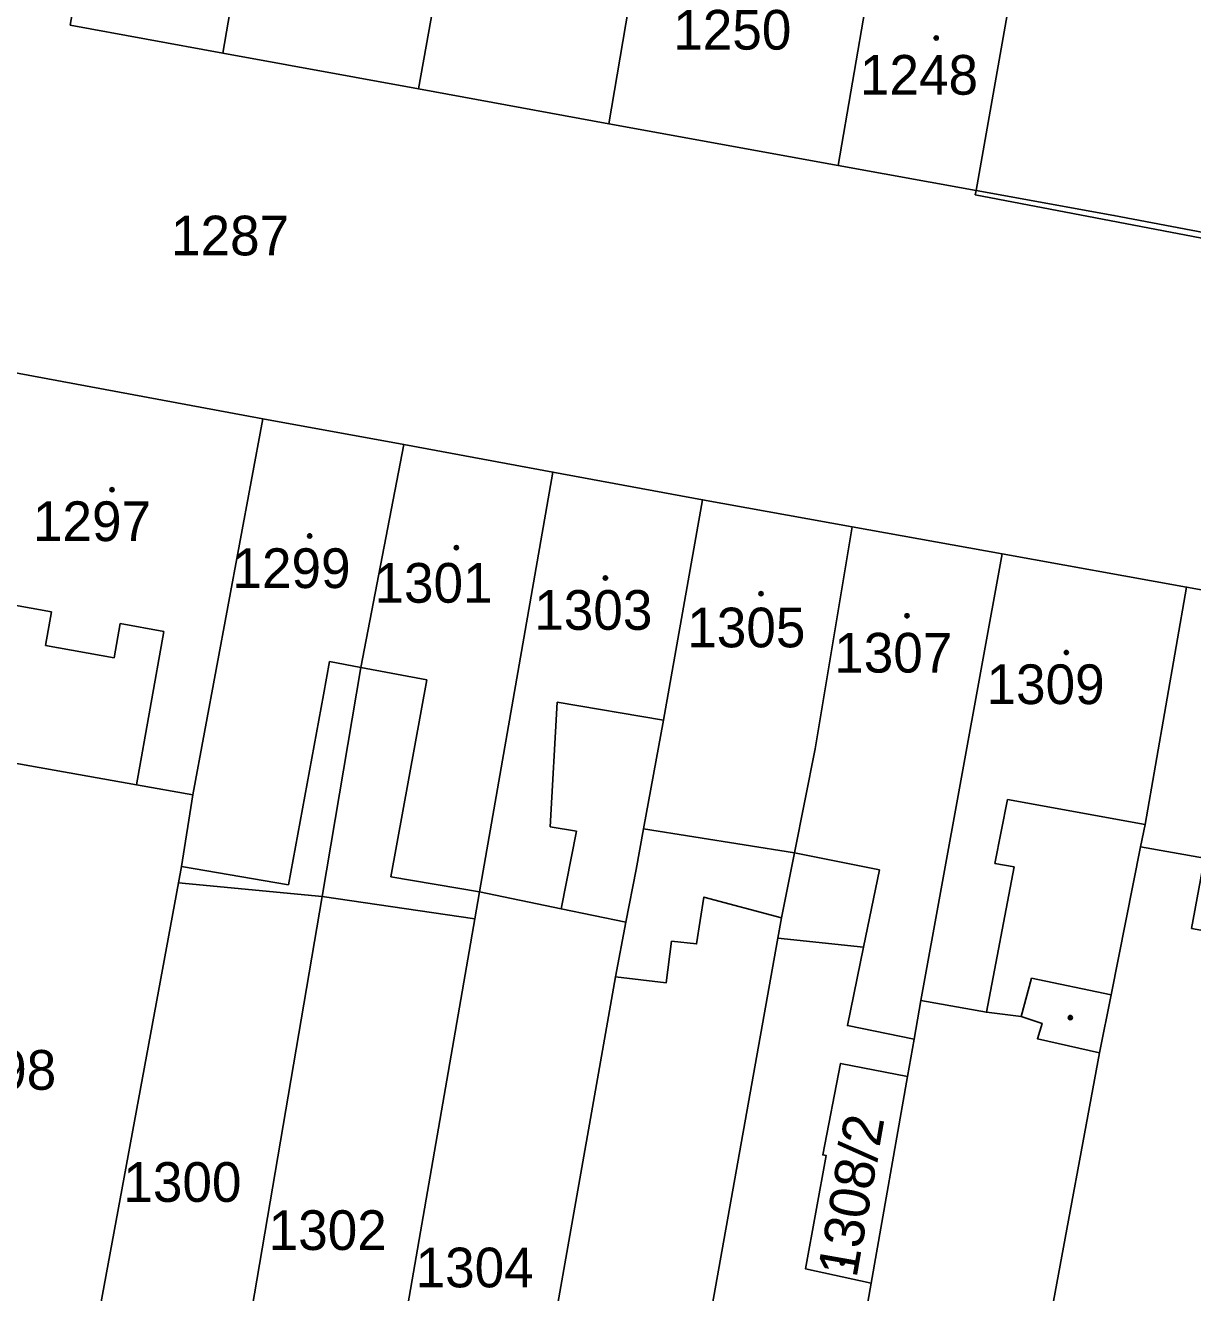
# Model space of a CAD drawing. Extents: x -596233 to -595156, y -1161235 to -1159375.
# Drawn here: x -596005.6 to -595955.6, y -1160472 to -1160417.8 of the extents above; entities that cross this region are included whole.
import ezdxf

# ---------------------------------------------------------------- set-up
doc = ezdxf.new("R2010")
doc.units = 0
for name, color, linetype in [('KN_CAR_KR', 7, 'Continuous'), ('KN_KULTURY', 7, 'Continuous'), ('KN_PARC_CIS_POZ', 7, 'Continuous'), ('KN_PARC_CIS_STAV', 7, 'Continuous'), ('KN_PARC_PLOCHA', 7, 'Continuous'), ('parcely_l', 7, 'Continuous')]:
    doc.layers.add(name, color=color, linetype=linetype)

msp = doc.modelspace()

# ---------------------------------------------------------------- linework, layer by layer
at = {"layer": 'KN_CAR_KR'}
for points in [[(-596007.83, -1160442.3), (-596004.49, -1160442.9)], [(-596004.49, -1160442.9), (-596004.75, -1160444.34)], [(-596001.81, -1160444.87), (-596001.55, -1160443.4)], [(-596001.55, -1160443.4), (-595999.68, -1160443.74)], [(-596000.85, -1160450.31), (-595999.68, -1160443.74)], [(-596004.75, -1160444.34), (-596001.81, -1160444.87)], [(-595992.85, -1160446.46), (-595992.59, -1160445.03)], [(-595991.25, -1160445.28), (-595992.59, -1160445.03)], [(-595988.43, -1160445.81), (-595991.25, -1160445.28)], [(-595989.97, -1160454.24), (-595988.43, -1160445.81)], [(-595994.34, -1160454.59), (-595992.85, -1160446.46)], [(-595982.85, -1160446.77), (-595983.14, -1160452.11)], [(-595978.3, -1160447.54), (-595982.85, -1160446.77)], [(-595963.57, -1160450.94), (-595964.11, -1160453.67)], [(-595957.68, -1160452.01), (-595963.57, -1160450.94)], [(-595983.14, -1160452.11), (-595982.02, -1160452.29)], [(-595982.67, -1160455.62), (-595982.02, -1160452.29)], [(-595979.15, -1160452.19), (-595972.69, -1160453.22)], [(-595972.69, -1160453.22), (-595969.05, -1160453.94)], [(-595998.93, -1160453.8), (-595994.34, -1160454.59)], [(-595969.05, -1160453.94), (-595969.73, -1160457.26)], [(-595963.28, -1160453.82), (-595964.47, -1160460.04)], [(-595964.11, -1160453.67), (-595963.28, -1160453.82)], [(-595986.17, -1160454.89), (-595989.97, -1160454.24)], [(-595962.98, -1160460.22), (-595962.54, -1160458.59)], [(-595959.13, -1160459.29), (-595962.54, -1160458.59)]]:
    msp.add_lwpolyline(points, dxfattribs=at)
at = {"layer": 'KN_KULTURY'}
for centre, radius in [((-595966.62, -1160418.33), 0.09), ((-595966.62, -1160418.33), 0.0398), ((-596001.9, -1160437.67), 0.09), ((-596001.9, -1160437.67), 0.0398), ((-595993.44, -1160439.65), 0.09), ((-595993.44, -1160439.65), 0.0398), ((-595987.16, -1160440.15), 0.09), ((-595987.16, -1160440.15), 0.0398), ((-595980.78, -1160441.45), 0.09), ((-595980.78, -1160441.45), 0.0398), ((-595974.12, -1160442.12), 0.09), ((-595974.12, -1160442.12), 0.0398), ((-595967.87, -1160443.07), 0.09), ((-595967.87, -1160443.07), 0.0398), ((-595961.05, -1160444.64), 0.09), ((-595961.05, -1160444.64), 0.0398), ((-595960.88, -1160460.27), 0.09), ((-595960.88, -1160460.27), 0.0398), ((-595970.64, -1160470.78), 0.09), ((-595970.64, -1160470.78), 0.0398)]:
    msp.add_circle(centre, radius, dxfattribs=at)
at = {"layer": 'KN_PARC_PLOCHA'}
for points in [[(-595984.12, -1160394.34), (-595985.22, -1160400.25), (-595987.15, -1160411.41), (-595987.17, -1160411.52), (-595988.78, -1160420.51), (-595997.16, -1160418.98), (-595994.6, -1160404.11), (-595993.27, -1160397.09), (-595992.47, -1160392.9), (-595985.1, -1160394.17)], [(-595976.15, -1160396.26), (-595977.05, -1160401.18), (-595977.06, -1160401.29), (-595977.38, -1160402.86), (-595980.63, -1160422.01), (-595988.78, -1160420.51), (-595987.17, -1160411.52), (-595987.15, -1160411.41), (-595985.22, -1160400.25), (-595981.52, -1160400.58), (-595979.43, -1160400.91), (-595978.65, -1160395.89)], [(-595967.39, -1160403.48), (-595968.23, -1160408.37), (-595968.85, -1160412.12), (-595968.97, -1160413.07), (-595970.81, -1160423.79), (-595980.63, -1160422.01), (-595977.38, -1160402.86), (-595977.06, -1160401.29), (-595977.05, -1160401.18), (-595972.43, -1160401.99)], [(-595994.6, -1160404.11), (-595997.16, -1160418.98), (-596003.69, -1160417.78), (-596001.77, -1160406.79), (-596000.95, -1160401.99), (-595996.56, -1160402.78), (-595995.34, -1160403.04), (-595995.51, -1160403.94)], [(-595953.45, -1160406.13), (-595950.04, -1160406.78), (-595936.95, -1160409.15), (-595939.41, -1160423.53), (-595939.26, -1160423.56), (-595939.92, -1160427.22), (-595940.11, -1160427.36), (-595942.85, -1160429.21), (-595943.06, -1160428.96), (-595959.01, -1160425.93), (-595964.91, -1160424.86), (-595963.32, -1160415.87), (-595963.01, -1160413.67), (-595962.31, -1160409.7), (-595961.46, -1160404.5), (-595957.73, -1160405.28), (-595955.62, -1160405.72)], [(-595962.31, -1160409.7), (-595963.01, -1160413.67), (-595963.32, -1160415.87), (-595964.91, -1160424.86), (-595970.81, -1160423.79), (-595968.97, -1160413.07), (-595968.85, -1160412.12), (-595968.23, -1160408.37), (-595965.75, -1160408.93)], [(-595940, -1160427.73), (-595942.4, -1160429.35), (-595964.95, -1160425.04), (-595964.91, -1160424.86), (-595959.01, -1160425.93), (-595943.06, -1160428.96), (-595942.85, -1160429.21), (-595940.11, -1160427.36), (-595939.92, -1160427.22), (-595939.26, -1160423.56), (-595939.41, -1160423.53), (-595936.95, -1160409.15), (-595936.69, -1160409.2), (-595939.8, -1160427.59)], [(-595995.45, -1160434.63), (-595998.44, -1160450.73), (-596000.85, -1160450.31), (-596008.96, -1160448.86), (-596008.31, -1160445), (-596007.83, -1160442.3), (-596006.11, -1160432.66)], [(-595989.41, -1160435.74), (-595991.25, -1160445.28), (-595992.9, -1160455.09), (-595999.06, -1160454.5), (-595998.93, -1160453.8), (-595998.44, -1160450.73), (-595995.45, -1160434.63)], [(-595983.03, -1160436.92), (-595986.17, -1160454.89), (-595986.37, -1160456.05), (-595992.9, -1160455.09), (-595991.25, -1160445.28), (-595989.41, -1160435.74)], [(-595976.62, -1160438.1), (-595978.3, -1160447.54), (-595979.15, -1160452.19), (-595979.47, -1160453.93), (-595979.91, -1160456.18), (-595982.67, -1160455.62), (-595986.17, -1160454.89), (-595983.03, -1160436.92)], [(-595970.22, -1160439.26), (-595971.8, -1160448.76), (-595972.69, -1160453.22), (-595973.24, -1160456), (-595976.56, -1160455.11), (-595976.88, -1160457.12), (-595977.95, -1160457), (-595978.18, -1160458.79), (-595980.35, -1160458.53), (-595979.91, -1160456.18), (-595979.47, -1160453.93), (-595979.15, -1160452.19), (-595978.3, -1160447.54), (-595976.62, -1160438.1)], [(-595963.8, -1160440.41), (-595967.28, -1160459.54), (-595967.57, -1160461.2), (-595970.42, -1160460.61), (-595969.73, -1160457.26), (-595973.4, -1160456.87), (-595973.24, -1160456), (-595972.69, -1160453.22), (-595971.8, -1160448.76), (-595970.22, -1160439.26)], [(-595955.9, -1160441.84), (-595957.68, -1160452.01), (-595957.87, -1160452.96), (-595959.13, -1160459.29), (-595959.63, -1160461.78), (-595962.29, -1160461.18), (-595962.09, -1160460.52), (-595962.98, -1160460.22), (-595964.47, -1160460.04), (-595967.28, -1160459.54), (-595963.8, -1160440.41)], [(-595944.47, -1160443.9), (-595946.34, -1160454.91), (-595946.85, -1160456.49), (-595947.33, -1160457.96), (-595955.69, -1160456.45), (-595955.14, -1160453.45), (-595957.87, -1160452.96), (-595957.68, -1160452.01), (-595955.9, -1160441.84)], [(-595998.44, -1160450.73), (-595998.93, -1160453.8), (-595999.06, -1160454.5), (-596003.26, -1160477.3), (-596007.77, -1160474.8), (-596013.25, -1160471.76), (-596009.3, -1160450.9), (-596008.96, -1160448.86), (-596000.85, -1160450.31)], [(-595947.33, -1160457.96), (-595949.52, -1160464.69), (-595948.31, -1160465.95), (-595954.54, -1160471.94), (-595952.79, -1160473.94), (-595950.55, -1160476.32), (-595946.15, -1160481.05), (-595941.86, -1160485.68), (-595956.11, -1160499.38), (-595964.61, -1160490.31), (-595963.34, -1160483.13), (-595963.34, -1160482.39), (-595961.67, -1160472.8), (-595959.63, -1160461.78), (-595959.13, -1160459.29), (-595957.87, -1160452.96), (-595955.14, -1160453.45), (-595955.69, -1160456.45)], [(-595992.9, -1160455.09), (-595997.26, -1160480.64), (-596002.67, -1160477.63), (-596003.26, -1160477.3), (-595999.06, -1160454.5)], [(-595986.37, -1160456.05), (-595991.21, -1160483.92), (-595996.94, -1160480.82), (-595997.26, -1160480.64), (-595992.9, -1160455.09)], [(-595979.91, -1160456.18), (-595980.35, -1160458.53), (-595985.42, -1160487.22), (-595985.55, -1160487.15), (-595991.21, -1160483.92), (-595986.37, -1160456.05), (-595986.17, -1160454.89), (-595982.67, -1160455.62)], [(-595973.24, -1160456), (-595973.4, -1160456.87), (-595979.41, -1160490.49), (-595979.72, -1160490.32), (-595985.42, -1160487.22), (-595980.35, -1160458.53), (-595978.18, -1160458.79), (-595977.95, -1160457), (-595976.88, -1160457.12), (-595976.56, -1160455.11)], [(-595967.57, -1160461.2), (-595967.85, -1160462.79), (-595970.71, -1160462.23), (-595971.48, -1160466.15), (-595971.33, -1160466.18), (-595972.21, -1160471.03), (-595969.4, -1160471.64), (-595973.32, -1160493.97), (-595974.19, -1160493.48), (-595979.41, -1160490.49), (-595973.4, -1160456.87), (-595969.73, -1160457.26), (-595970.42, -1160460.61)], [(-595959.63, -1160461.78), (-595961.67, -1160472.8), (-595963.34, -1160482.39), (-595963.34, -1160483.13), (-595964.61, -1160490.31), (-595966.03, -1160498.09), (-595968.73, -1160496.57), (-595973.32, -1160493.97), (-595969.4, -1160471.64), (-595967.85, -1160462.79), (-595967.57, -1160461.2), (-595967.28, -1160459.54), (-595964.47, -1160460.04), (-595962.98, -1160460.22), (-595962.09, -1160460.52), (-595962.29, -1160461.18)], [(-595967.85, -1160462.79), (-595969.4, -1160471.64), (-595972.21, -1160471.03), (-595971.33, -1160466.18), (-595971.48, -1160466.15), (-595970.71, -1160462.23)]]:
    msp.add_lwpolyline(points, close=True, dxfattribs=at)
for points in [[(-595944.47, -1160443.9), (-595955.9, -1160441.84), (-595963.8, -1160440.41), (-595970.22, -1160439.26), (-595976.62, -1160438.1), (-595983.03, -1160436.92), (-595989.41, -1160435.74), (-595995.45, -1160434.63), (-596006.11, -1160432.66), (-596012.32, -1160431.51), (-596018.59, -1160430.37), (-596024.91, -1160429.22), (-596034.42, -1160427.48), (-596050.93, -1160424.47), (-596052.82, -1160425.52), (-596049.77, -1160407.86)], [(-596003.69, -1160417.78), (-595997.16, -1160418.98), (-595988.78, -1160420.51), (-595980.63, -1160422.01), (-595970.81, -1160423.79), (-595964.91, -1160424.86), (-595964.95, -1160425.04), (-595942.4, -1160429.35)]]:
    msp.add_lwpolyline(points, dxfattribs=at)
at = {"layer": 'parcely_l'}
for points in [[(-595988.78, -1160420.51), (-595987.17, -1160411.52), (-595987.15, -1160411.41), (-595985.22, -1160400.25)], [(-595980.63, -1160422.01), (-595977.38, -1160402.86), (-595977.06, -1160401.29), (-595977.05, -1160401.18)], [(-595994.6, -1160404.11), (-595997.16, -1160418.98)], [(-595968.23, -1160408.37), (-595968.85, -1160412.12), (-595968.97, -1160413.07), (-595970.81, -1160423.79)], [(-595964.91, -1160424.86), (-595959.01, -1160425.93), (-595943.06, -1160428.96), (-595942.85, -1160429.21), (-595940.11, -1160427.36), (-595939.92, -1160427.22), (-595939.26, -1160423.56), (-595939.41, -1160423.53), (-595936.95, -1160409.15)], [(-595964.91, -1160424.86), (-595963.32, -1160415.87), (-595963.01, -1160413.67), (-595962.31, -1160409.7)], [(-595997.16, -1160418.98), (-596003.69, -1160417.78)], [(-595997.16, -1160418.98), (-595988.78, -1160420.51)], [(-595988.78, -1160420.51), (-595980.63, -1160422.01)], [(-595970.81, -1160423.79), (-595980.63, -1160422.01)], [(-595970.81, -1160423.79), (-595964.91, -1160424.86)], [(-595964.91, -1160424.86), (-595964.95, -1160425.04), (-595942.4, -1160429.35), (-595940, -1160427.73)], [(-595995.45, -1160434.63), (-596006.11, -1160432.66)], [(-595998.44, -1160450.73), (-595995.45, -1160434.63)], [(-595989.41, -1160435.74), (-595995.45, -1160434.63)], [(-595989.41, -1160435.74), (-595991.25, -1160445.28), (-595992.9, -1160455.09)], [(-595983.03, -1160436.92), (-595989.41, -1160435.74)], [(-595983.03, -1160436.92), (-595986.17, -1160454.89)], [(-595976.62, -1160438.1), (-595983.03, -1160436.92)], [(-595979.91, -1160456.18), (-595979.47, -1160453.93), (-595979.15, -1160452.19), (-595978.3, -1160447.54), (-595976.62, -1160438.1)], [(-595970.22, -1160439.26), (-595976.62, -1160438.1)], [(-595973.24, -1160456), (-595972.69, -1160453.22), (-595971.8, -1160448.76), (-595970.22, -1160439.26)], [(-595970.22, -1160439.26), (-595963.8, -1160440.41)], [(-595967.28, -1160459.54), (-595963.8, -1160440.41)], [(-595963.8, -1160440.41), (-595955.9, -1160441.84)], [(-595955.9, -1160441.84), (-595957.68, -1160452.01), (-595957.87, -1160452.96)], [(-595955.9, -1160441.84), (-595944.47, -1160443.9)], [(-595998.44, -1160450.73), (-596000.85, -1160450.31), (-596008.96, -1160448.86)], [(-595999.06, -1160454.5), (-595998.93, -1160453.8), (-595998.44, -1160450.73)], [(-595957.87, -1160452.96), (-595959.13, -1160459.29), (-595959.63, -1160461.78)], [(-595947.33, -1160457.96), (-595955.69, -1160456.45), (-595955.14, -1160453.45), (-595957.87, -1160452.96)], [(-596003.26, -1160477.3), (-595999.06, -1160454.5)], [(-595999.06, -1160454.5), (-595992.9, -1160455.09)], [(-595992.9, -1160455.09), (-595997.26, -1160480.64)], [(-595992.9, -1160455.09), (-595986.37, -1160456.05)], [(-595986.37, -1160456.05), (-595986.17, -1160454.89)], [(-595986.17, -1160454.89), (-595982.67, -1160455.62), (-595979.91, -1160456.18)], [(-595973.24, -1160456), (-595976.56, -1160455.11), (-595976.88, -1160457.12), (-595977.95, -1160457), (-595978.18, -1160458.79), (-595980.35, -1160458.53)], [(-595991.21, -1160483.92), (-595986.37, -1160456.05)], [(-595980.35, -1160458.53), (-595979.91, -1160456.18)], [(-595973.4, -1160456.87), (-595973.24, -1160456)], [(-595973.4, -1160456.87), (-595979.41, -1160490.49)], [(-595967.57, -1160461.2), (-595970.42, -1160460.61), (-595969.73, -1160457.26), (-595973.4, -1160456.87)], [(-595985.42, -1160487.22), (-595980.35, -1160458.53)], [(-595967.28, -1160459.54), (-595967.57, -1160461.2)], [(-595959.63, -1160461.78), (-595962.29, -1160461.18), (-595962.09, -1160460.52), (-595962.98, -1160460.22), (-595964.47, -1160460.04), (-595967.28, -1160459.54)], [(-595967.57, -1160461.2), (-595967.85, -1160462.79)], [(-595964.61, -1160490.31), (-595963.34, -1160483.13), (-595963.34, -1160482.39), (-595961.67, -1160472.8), (-595959.63, -1160461.78)], [(-595969.4, -1160471.64), (-595972.21, -1160471.03), (-595971.33, -1160466.18), (-595971.48, -1160466.15), (-595970.71, -1160462.23), (-595967.85, -1160462.79)], [(-595967.85, -1160462.79), (-595969.4, -1160471.64)], [(-595969.4, -1160471.64), (-595973.32, -1160493.97)]]:
    msp.add_lwpolyline(points, dxfattribs=at)

# ---------------------------------------------------------------- texts
at = {"layer": 'KN_PARC_CIS_POZ'}
for s, p in [('1287', (-595999.3766, -1160427.64)), ('1298', (-596009.3466, -1160463.36)), ('1300', (-596001.4166, -1160468.16)), ('1302', (-595995.1966, -1160470.22)), ('1304', (-595988.9066, -1160471.82))]:
    msp.add_text(s, height=1.7, dxfattribs=at).set_placement(p)
at = {"layer": 'KN_PARC_CIS_STAV'}
for s, p in [('1250', (-595977.8766, -1160418.83)), ('1248', (-595969.8866, -1160420.76)), ('1297', (-596005.2866, -1160439.87)), ('1299', (-595996.7466, -1160441.88)), ('1301', (-595990.6666, -1160442.51)), ('1303', (-595983.8266, -1160443.67)), ('1305', (-595977.2766, -1160444.42)), ('1307', (-595970.9866, -1160445.5)), ('1309', (-595964.4666, -1160446.85))]:
    msp.add_text(s, height=1.7, dxfattribs=at).set_placement(p)
msp.add_text('1308/2', height=1.7, rotation=80.04312, dxfattribs=at).set_placement((-595970.0328, -1160471.4541))

doc.saveas('drawing.dxf')
